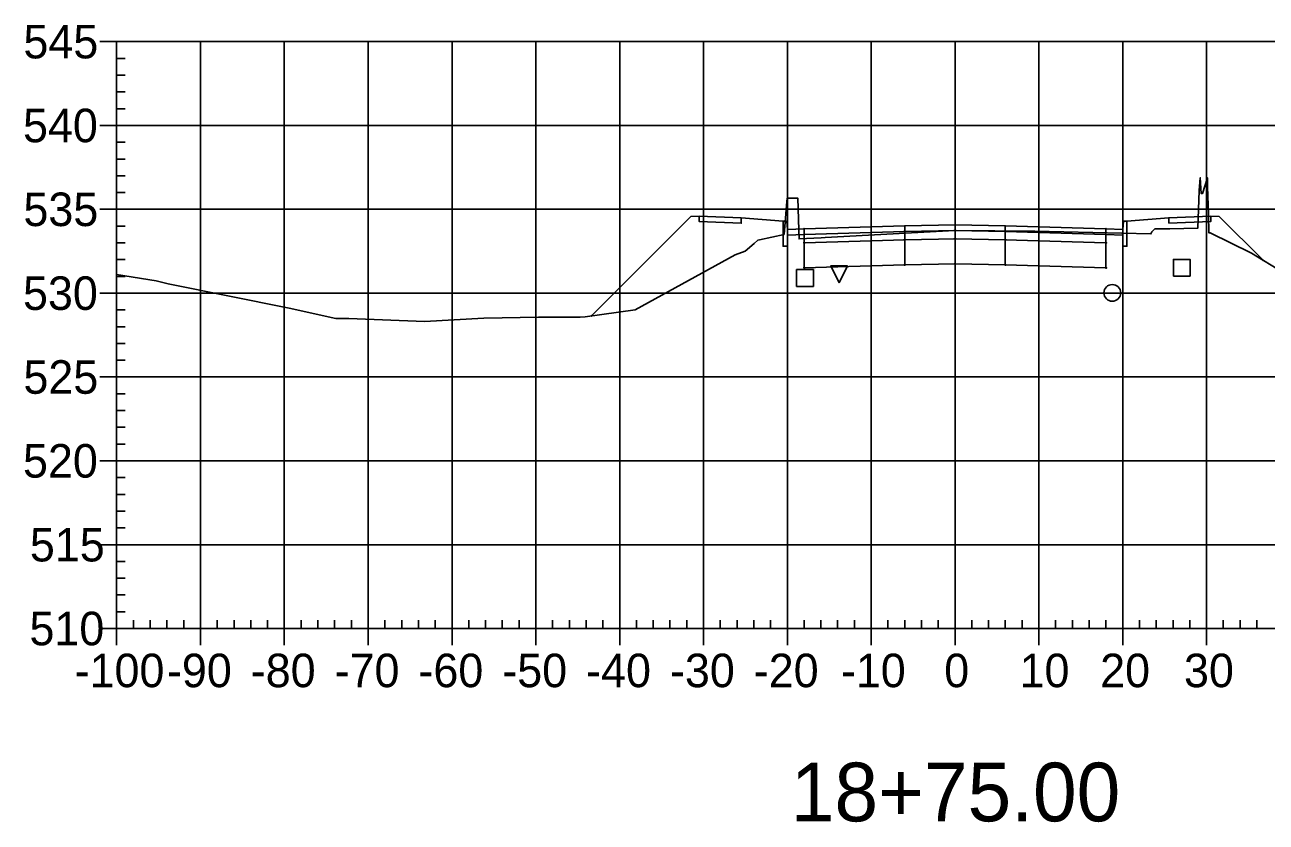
# Model space of a CAD drawing. Extents: x 704834 to 709892, y 372981 to 377533.
# Drawn here: x 707194 to 707342, y 376577.7 to 376672.8 of the extents above; entities that cross this region are included whole.
import ezdxf

# ---------------------------------------------------------------- set-up
doc = ezdxf.new("R2010")
doc.units = 0
for name, color, linetype in [('1', 7, 'Continuous'), ('10', 7, 'Continuous'), ('13', 7, 'Continuous'), ('14', 7, 'Continuous'), ('4', 7, 'Continuous'), ('57', 7, 'Continuous'), ('Default_Xsect', 7, 'Continuous'), ('Existing', 7, 'Continuous')]:
    doc.layers.add(name, color=color, linetype=linetype)

msp = doc.modelspace()

# ---------------------------------------------------------------- linework, layer by layer
for points in [[(707273.41, 376649.98), (707261.56, 376638.12)], [(707274.41, 376650.02), (707273.41, 376649.98)], [(707284.41, 376649.42), (707279.41, 376649.82)], [(707325.41, 376649.42), (707330.41, 376649.82)], [(707335.41, 376650.02), (707336.41, 376649.98)], [(707336.41, 376649.98), (707341.65, 376644.74)]]:
    msp.add_lwpolyline(points)
for points in [[(707279.41, 376649.82), (707274.41, 376650.02), (707274.41, 376649.35), (707279.41, 376649.15)], [(707330.41, 376649.15), (707335.41, 376649.35), (707335.41, 376650.02), (707330.41, 376649.82)], [(707284.91, 376648.42), (707284.83, 376649.42), (707284.41, 376649.42), (707284.41, 376646.42), (707284.91, 376646.42)], [(707286.91, 376648.5), (707284.91, 376648.42), (707284.91, 376647.75), (707286.91, 376647.83)], [(707298.91, 376648.86), (707286.91, 376648.5), (707286.91, 376647.83), (707298.91, 376648.19)], [(707298.86, 376648.14), (707298.96, 376648.14), (707298.96, 376648.24), (707298.86, 376648.24)], [(707304.91, 376648.98), (707298.91, 376648.86), (707298.91, 376648.19), (707304.91, 376648.31)], [(707304.91, 376648.31), (707298.91, 376648.19), (707298.91, 376647.19), (707304.91, 376647.31)], [(707304.86, 376648.26), (707304.96, 376648.26), (707304.96, 376648.36), (707304.86, 376648.36)], [(707304.91, 376648.31), (707310.91, 376648.19), (707310.91, 376648.86), (707304.91, 376648.98)], [(707304.91, 376647.31), (707310.91, 376647.19), (707310.91, 376648.19), (707304.91, 376648.31)], [(707310.86, 376648.14), (707310.96, 376648.14), (707310.96, 376648.24), (707310.86, 376648.24)], [(707310.91, 376648.19), (707322.91, 376647.83), (707322.91, 376648.5), (707310.91, 376648.86)], [(707322.91, 376647.83), (707324.91, 376647.75), (707324.91, 376648.42), (707322.91, 376648.5)], [(707324.91, 376646.42), (707325.41, 376646.42), (707325.41, 376649.42), (707325, 376649.42), (707324.91, 376648.42)], [(707286.86, 376646.78), (707286.96, 376646.78), (707286.96, 376646.88), (707286.86, 376646.88)], [(707298.91, 376648.19), (707286.91, 376647.83), (707286.91, 376646.83), (707298.91, 376647.19)], [(707298.91, 376647.19), (707286.91, 376646.83), (707286.91, 376643.83), (707298.91, 376644.19)], [(707298.86, 376647.14), (707298.96, 376647.14), (707298.96, 376647.24), (707298.86, 376647.24)], [(707304.91, 376647.31), (707298.91, 376647.19), (707298.91, 376644.19), (707304.91, 376644.31)], [(707304.86, 376647.26), (707304.96, 376647.26), (707304.96, 376647.36), (707304.86, 376647.36)], [(707304.91, 376644.31), (707310.91, 376644.19), (707310.91, 376647.19), (707304.91, 376647.31)], [(707310.86, 376647.14), (707310.96, 376647.14), (707310.96, 376647.24), (707310.86, 376647.24)], [(707310.91, 376647.19), (707322.91, 376646.83), (707322.91, 376647.83), (707310.91, 376648.19)], [(707310.91, 376644.19), (707322.91, 376643.83), (707322.91, 376646.83), (707310.91, 376647.19)], [(707322.86, 376646.78), (707322.96, 376646.78), (707322.96, 376646.88), (707322.86, 376646.88)], [(707286.86, 376643.78), (707286.96, 376643.78), (707286.96, 376643.88), (707286.86, 376643.88)], [(707298.86, 376644.14), (707298.96, 376644.14), (707298.96, 376644.24), (707298.86, 376644.24)], [(707304.86, 376644.26), (707304.96, 376644.26), (707304.96, 376644.36), (707304.86, 376644.36)], [(707310.86, 376644.14), (707310.96, 376644.14), (707310.96, 376644.24), (707310.86, 376644.24)], [(707322.86, 376643.78), (707322.96, 376643.78), (707322.96, 376643.88), (707322.86, 376643.88)]]:
    msp.add_lwpolyline(points, close=True)
at = {"layer": '1'}
msp.add_lwpolyline([(707291.08, 376642.07), (707290.08, 376644.07), (707292.08, 376644.07)], close=True, dxfattribs=at)
at = {"layer": '10'}
msp.add_lwpolyline([(707286.02, 376641.63), (707288.02, 376641.63), (707288.02, 376643.63), (707286.02, 376643.63)], close=True, dxfattribs=at)
at = {"layer": '13'}
msp.add_circle((707323.67, 376640.85), 1, dxfattribs=at)
at = {"layer": '14'}
for points in [[(707286.91, 376648.5), (707286.91, 376648.55), (707286.91, 376648.5), (707286.86, 376648.5), (707286.91, 376648.5), (707286.91, 376648.45), (707286.91, 376648.5), (707286.96, 376648.5)], [(707304.91, 376648.98), (707304.91, 376649.03), (707304.91, 376648.98), (707304.86, 376648.98), (707304.91, 376648.98), (707304.91, 376648.93), (707304.91, 376648.98), (707304.96, 376648.98)], [(707322.91, 376648.5), (707322.91, 376648.55), (707322.91, 376648.5), (707322.86, 376648.5), (707322.91, 376648.5), (707322.91, 376648.45), (707322.91, 376648.5), (707322.96, 376648.5)], [(707341.65, 376644.74), (707341.65, 376644.79), (707341.65, 376644.74), (707341.6, 376644.74), (707341.65, 376644.74), (707341.65, 376644.69), (707341.65, 376644.74), (707341.7, 376644.74)], [(707261.56, 376638.12), (707261.56, 376638.17), (707261.56, 376638.12), (707261.51, 376638.12), (707261.56, 376638.12), (707261.56, 376638.07), (707261.56, 376638.12), (707261.61, 376638.12)]]:
    msp.add_lwpolyline(points, dxfattribs=at)
at = {"layer": '4'}
msp.add_lwpolyline([(707330.95, 376642.85), (707332.95, 376642.85), (707332.95, 376644.85), (707330.95, 376644.85)], close=True, dxfattribs=at)
at = {"layer": '57'}
for p, q in [((707202.91, 376670.82), (707204.91, 376670.82)), ((707204.91, 376670.82), (707404.91, 376670.82)), ((707204.91, 376600.82), (707204.91, 376670.82)), ((707204.91, 376600.82), (707204.91, 376670.82)), ((707214.91, 376600.82), (707214.91, 376670.82)), ((707224.91, 376600.82), (707224.91, 376670.82)), ((707234.91, 376600.82), (707234.91, 376670.82)), ((707244.91, 376600.82), (707244.91, 376670.82)), ((707254.91, 376600.82), (707254.91, 376670.82)), ((707264.91, 376600.82), (707264.91, 376670.82)), ((707274.91, 376600.82), (707274.91, 376670.82)), ((707284.91, 376600.82), (707284.91, 376670.82)), ((707294.91, 376600.82), (707294.91, 376670.82)), ((707304.91, 376600.82), (707304.91, 376670.82)), ((707314.91, 376600.82), (707314.91, 376670.82)), ((707324.91, 376600.82), (707324.91, 376670.82)), ((707334.91, 376600.82), (707334.91, 376670.82)), ((707204.91, 376668.82), (707205.91, 376668.82)), ((707204.91, 376666.82), (707205.91, 376666.82)), ((707204.91, 376664.82), (707205.91, 376664.82)), ((707204.91, 376662.82), (707205.91, 376662.82)), ((707202.91, 376660.82), (707204.91, 376660.82)), ((707204.91, 376660.82), (707404.91, 376660.82)), ((707204.91, 376658.82), (707205.91, 376658.82)), ((707204.91, 376656.82), (707205.91, 376656.82)), ((707204.91, 376654.82), (707205.91, 376654.82)), ((707204.91, 376652.82), (707205.91, 376652.82)), ((707202.91, 376650.82), (707204.91, 376650.82)), ((707204.91, 376650.82), (707404.91, 376650.82)), ((707204.91, 376648.82), (707205.91, 376648.82)), ((707204.91, 376646.82), (707205.91, 376646.82)), ((707204.91, 376644.82), (707205.91, 376644.82)), ((707204.91, 376642.82), (707205.91, 376642.82)), ((707202.91, 376640.82), (707204.91, 376640.82)), ((707204.91, 376640.82), (707404.91, 376640.82)), ((707204.91, 376638.82), (707205.91, 376638.82)), ((707204.91, 376636.82), (707205.91, 376636.82)), ((707204.91, 376634.82), (707205.91, 376634.82)), ((707204.91, 376632.82), (707205.91, 376632.82)), ((707202.91, 376630.82), (707204.91, 376630.82)), ((707204.91, 376630.82), (707404.91, 376630.82)), ((707204.91, 376628.82), (707205.91, 376628.82)), ((707204.91, 376626.82), (707205.91, 376626.82)), ((707204.91, 376624.82), (707205.91, 376624.82)), ((707204.91, 376622.82), (707205.91, 376622.82)), ((707202.91, 376620.82), (707204.91, 376620.82)), ((707204.91, 376620.82), (707404.91, 376620.82)), ((707204.91, 376618.82), (707205.91, 376618.82)), ((707204.91, 376616.82), (707205.91, 376616.82)), ((707204.91, 376614.82), (707205.91, 376614.82)), ((707204.91, 376612.82), (707205.91, 376612.82)), ((707202.91, 376610.82), (707204.91, 376610.82)), ((707204.91, 376610.82), (707404.91, 376610.82)), ((707204.91, 376608.82), (707205.91, 376608.82)), ((707204.91, 376606.82), (707205.91, 376606.82)), ((707204.91, 376604.82), (707205.91, 376604.82)), ((707204.91, 376602.82), (707205.91, 376602.82)), ((707206.91, 376600.82), (707206.91, 376601.82)), ((707208.91, 376600.82), (707208.91, 376601.82)), ((707210.91, 376600.82), (707210.91, 376601.82)), ((707212.91, 376600.82), (707212.91, 376601.82)), ((707216.91, 376600.82), (707216.91, 376601.82)), ((707218.91, 376600.82), (707218.91, 376601.82)), ((707220.91, 376600.82), (707220.91, 376601.82)), ((707222.91, 376600.82), (707222.91, 376601.82)), ((707226.91, 376600.82), (707226.91, 376601.82)), ((707228.91, 376600.82), (707228.91, 376601.82)), ((707230.91, 376600.82), (707230.91, 376601.82)), ((707232.91, 376600.82), (707232.91, 376601.82)), ((707236.91, 376600.82), (707236.91, 376601.82)), ((707238.91, 376600.82), (707238.91, 376601.82)), ((707240.91, 376600.82), (707240.91, 376601.82)), ((707242.91, 376600.82), (707242.91, 376601.82)), ((707246.91, 376600.82), (707246.91, 376601.82)), ((707248.91, 376600.82), (707248.91, 376601.82)), ((707250.91, 376600.82), (707250.91, 376601.82)), ((707252.91, 376600.82), (707252.91, 376601.82)), ((707256.91, 376600.82), (707256.91, 376601.82)), ((707258.91, 376600.82), (707258.91, 376601.82)), ((707260.91, 376600.82), (707260.91, 376601.82)), ((707262.91, 376600.82), (707262.91, 376601.82)), ((707266.91, 376600.82), (707266.91, 376601.82)), ((707268.91, 376600.82), (707268.91, 376601.82)), ((707270.91, 376600.82), (707270.91, 376601.82)), ((707272.91, 376600.82), (707272.91, 376601.82)), ((707276.91, 376600.82), (707276.91, 376601.82)), ((707278.91, 376600.82), (707278.91, 376601.82)), ((707280.91, 376600.82), (707280.91, 376601.82)), ((707282.91, 376600.82), (707282.91, 376601.82)), ((707286.91, 376600.82), (707286.91, 376601.82)), ((707288.91, 376600.82), (707288.91, 376601.82)), ((707290.91, 376600.82), (707290.91, 376601.82)), ((707292.91, 376600.82), (707292.91, 376601.82)), ((707296.91, 376600.82), (707296.91, 376601.82)), ((707298.91, 376600.82), (707298.91, 376601.82)), ((707300.91, 376600.82), (707300.91, 376601.82)), ((707302.91, 376600.82), (707302.91, 376601.82)), ((707306.91, 376600.82), (707306.91, 376601.82)), ((707308.91, 376600.82), (707308.91, 376601.82)), ((707310.91, 376600.82), (707310.91, 376601.82)), ((707312.91, 376600.82), (707312.91, 376601.82)), ((707316.91, 376600.82), (707316.91, 376601.82)), ((707318.91, 376600.82), (707318.91, 376601.82)), ((707320.91, 376600.82), (707320.91, 376601.82)), ((707322.91, 376600.82), (707322.91, 376601.82)), ((707326.91, 376600.82), (707326.91, 376601.82)), ((707328.91, 376600.82), (707328.91, 376601.82)), ((707330.91, 376600.82), (707330.91, 376601.82)), ((707332.91, 376600.82), (707332.91, 376601.82)), ((707336.91, 376600.82), (707336.91, 376601.82)), ((707338.91, 376600.82), (707338.91, 376601.82)), ((707340.91, 376600.82), (707340.91, 376601.82)), ((707202.91, 376600.82), (707204.91, 376600.82)), ((707204.91, 376600.82), (707404.91, 376600.82)), ((707204.91, 376600.82), (707404.91, 376600.82)), ((707204.91, 376598.82), (707204.91, 376600.82)), ((707214.91, 376598.82), (707214.91, 376600.82)), ((707224.91, 376598.82), (707224.91, 376600.82)), ((707234.91, 376598.82), (707234.91, 376600.82)), ((707244.91, 376598.82), (707244.91, 376600.82)), ((707254.91, 376598.82), (707254.91, 376600.82)), ((707264.91, 376598.82), (707264.91, 376600.82)), ((707274.91, 376598.82), (707274.91, 376600.82)), ((707284.91, 376598.82), (707284.91, 376600.82)), ((707294.91, 376598.82), (707294.91, 376600.82)), ((707304.91, 376598.82), (707304.91, 376600.82)), ((707314.91, 376598.82), (707314.91, 376600.82)), ((707324.91, 376598.82), (707324.91, 376600.82)), ((707334.91, 376598.82), (707334.91, 376600.82))]:
    msp.add_line(p, q, dxfattribs=at)
at = {"layer": 'Default_Xsect'}
msp.add_lwpolyline([(707261.56, 376638.12), (707273.41, 376649.98), (707274.41, 376650.02), (707279.41, 376649.82), (707284.41, 376649.42), (707284.83, 376649.42), (707284.91, 376648.42), (707286.91, 376648.5), (707298.91, 376648.86), (707304.91, 376648.98), (707310.91, 376648.86), (707322.91, 376648.5), (707324.91, 376648.42), (707325, 376649.42), (707325.41, 376649.42), (707330.41, 376649.82), (707335.41, 376650.02), (707336.41, 376649.98), (707341.65, 376644.74)], dxfattribs=at)
at = {"layer": 'Existing'}
msp.add_lwpolyline([(707204.91, 376643.06), (707209.62, 376642.28), (707211.06, 376641.95), (707225.49, 376639.01), (707231.06, 376637.8), (707231.93, 376637.78), (707232.61, 376637.8), (707241.63, 376637.44), (707248.71, 376637.82), (707255.24, 376637.96), (707260.19, 376637.95), (707260.78, 376638.01), (707266.76, 376638.83), (707278.67, 376645.39), (707279.88, 376645.84), (707280.94, 376646.76), (707281.4, 376647.12), (707281.57, 376647.17), (707284.51, 376647.82), (707284.84, 376651.76), (707284.87, 376652.14), (707284.89, 376652.14), (707284.96, 376652.14), (707285.2, 376652.14), (707286.16, 376652.14), (707286.27, 376648.38), (707286.31, 376647.28), (707288.96, 376647.43), (707289.42, 376647.45), (707304.9, 376648.3), (707314.41, 376648.21), (707328.27, 376647.88), (707328.4, 376648.12), (707328.76, 376648.49), (707330.55, 376648.48), (707333.86, 376648.57), (707334.02, 376653.08), (707334.16, 376654.58), (707334.28, 376652.7), (707334.42, 376652.7), (707335.02, 376654.59), (707335.04, 376653.5), (707335.13, 376650.23), (707335.18, 376648.02), (707335.2, 376648.03), (707335.33, 376648.01), (707340.29, 376645.57), (707344.06, 376643.27)], dxfattribs=at)

# ---------------------------------------------------------------- texts
at = {"layer": '1'}
msp.add_text('18+75.00', height=7, dxfattribs=at).set_placement((707285.32, 376577.82))
at = {"layer": '14'}
for p in [(707274.38, 376649.97), (707335.38, 376649.97), (707274.38, 376649.3), (707279.38, 376649.1), (707330.38, 376649.1), (707335.38, 376649.3)]:
    msp.add_text('+', height=0.1, dxfattribs=at).set_placement(p)
at = {"layer": '57'}
for s, p in [('545', (707193.79, 376668.82)), ('540', (707193.74, 376658.82)), ('535', (707193.79, 376648.82)), ('530', (707193.74, 376638.82)), ('525', (707193.79, 376628.82)), ('520', (707193.74, 376618.82)), ('515', (707194.56, 376608.82)), ('510', (707194.51, 376598.82)), ('-100', (707199.9, 376593.82)), ('-90', (707210.91, 376593.82)), ('-80', (707220.91, 376593.82)), ('-70', (707230.91, 376593.82)), ('-60', (707240.91, 376593.82)), ('-50', (707250.91, 376593.82)), ('-40', (707260.91, 376593.82)), ('-30', (707270.91, 376593.82)), ('-20', (707280.91, 376593.82)), ('-10', (707291.3, 376593.82)), ('0', (707303.62, 376593.82)), ('10', (707312.61, 376593.82)), ('20', (707322.22, 376593.82)), ('30', (707332.22, 376593.82))]:
    msp.add_text(s, height=4, dxfattribs=at).set_placement(p)

doc.saveas('drawing.dxf')
